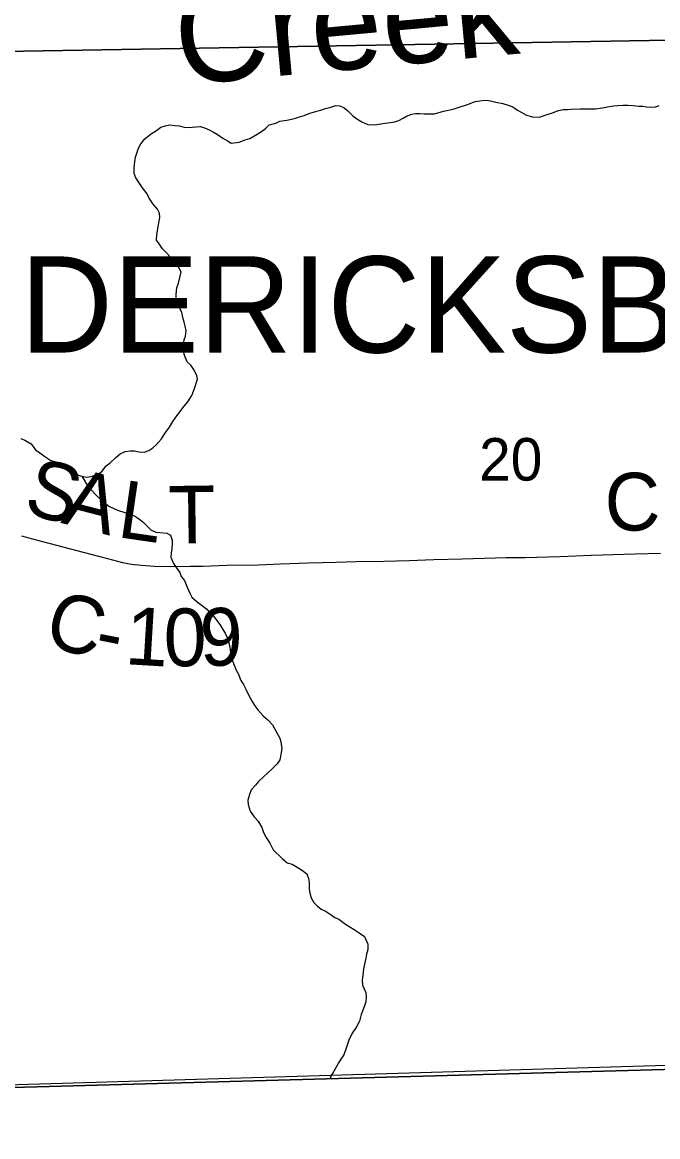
# Model space of a CAD drawing. Extents: x 1985906 to 2360102, y 891258 to 1222054.
# Drawn here: x 2145771 to 2149073, y 971935 to 977726 of the extents above; entities that cross this region are included whole.
import ezdxf

# ---------------------------------------------------------------- set-up
doc = ezdxf.new("R2010")
doc.units = 0
for name, color, linetype in [('GM_X_Adjacent_County', 7, 'Continuous'), ('GM_X_Corporation_Text', 7, 'Continuous'), ('GM_X_County', 7, 'Continuous'), ('GM_X_County_Road', 7, 'Continuous'), ('GM_X_County_Road_Text', 7, 'Continuous'), ('GM_X_Minor_River', 7, 'Continuous'), ('GM_X_Minor_River_Text', 7, 'Continuous'), ('GM_X_Section', 7, 'Continuous'), ('GM_X_Section_Text', 7, 'Continuous'), ('GM_X_Township', 7, 'Continuous')]:
    doc.layers.add(name, color=color, linetype=linetype)

msp = doc.modelspace()

# ---------------------------------------------------------------- linework, layer by layer
at = {"layer": 'GM_X_Adjacent_County'}
msp.add_lwpolyline([(2128345.4, 971943.5), (2133617.1, 971934.7), (2136227.2, 971953.1), (2136847.4, 971959.2), (2141289.9, 972067), (2141722.5, 972085.5), (2145722.1, 972190.7), (2151049.8, 972337.9), (2154378.5, 972428.6), (2154662, 972434.4), (2157787.2, 972497.8), (2161682.5, 972546.6), (2167076.9, 972563.1), (2169717.9, 972555.4), (2172413.7, 972560.3), (2173364.4, 972562.8), (2175875.3, 972587.6), (2177694.5, 972632.7)], dxfattribs=at)
at = {"layer": 'GM_X_County'}
msp.add_lwpolyline([(2177694.5, 972632.7), (2175875.3, 972587.6), (2173364.4, 972562.8), (2172413.7, 972560.3), (2169717.9, 972555.4), (2167076.9, 972563.1), (2161682.5, 972546.6), (2157787.2, 972497.8), (2154662, 972434.4), (2154378.5, 972428.6), (2151049.8, 972337.9), (2145722.1, 972190.7), (2141722.5, 972085.5), (2141289.9, 972067), (2136847.4, 971959.2), (2136227.2, 971953.1), (2133617.1, 971934.7), (2128345.4, 971943.5)], dxfattribs=at)
at = {"layer": 'GM_X_County_Road'}
msp.add_lwpolyline([(2145765.8, 975057.6), (2145842.1, 975037.3), (2145980.4, 975000.4), (2146087.4, 974971.9), (2146213.9, 974938.7), (2146291.2, 974918.2), (2146338.7, 974909.3), (2146390, 974904.2), (2146455.2, 974900.4), (2146521.7, 974898.5), (2146643.2, 974899.1), (2146708.5, 974900.3), (2146831.9, 974905.4), (2146996.5, 974907.2), (2147113, 974911.6), (2147255.3, 974916.7), (2147402.4, 974920.4), (2147505.6, 974923), (2147649.9, 974925.4), (2147780.4, 974928.6), (2147909.4, 974933.8), (2148056.5, 974937.7), (2148285.2, 974944.1), (2148383, 974945.4), (2148563.1, 974950), (2148726.8, 974956.3), (2148956.2, 974963.2), (2149087.3, 974966.3)], dxfattribs=at)
at = {"layer": 'GM_X_Minor_River'}
for points in [[(2146473.3, 976754.8), (2146451.2, 976780.8), (2146429, 976812.8), (2146418.8, 976834.8), (2146394.6, 976864.8), (2146378.5, 976890.8), (2146360.3, 976916.8), (2146352.1, 976940.8), (2146351.9, 976966.9), (2146353.8, 976989), (2146359.5, 977025.2), (2146365.4, 977045.3), (2146375.2, 977071.4), (2146387, 977093.6), (2146406.8, 977119.8), (2146442.6, 977148.1), (2146462.5, 977160.2), (2146490.3, 977180.5), (2146512.2, 977188.6), (2146538.1, 977192.8), (2146564.1, 977188.9), (2146586.1, 977187), (2146612.1, 977181.1), (2146632.1, 977179.2), (2146654.1, 977181.3), (2146674.1, 977183.4), (2146696, 977183.6), (2146718.1, 977177.7), (2146742.1, 977167.8), (2146768.2, 977153.8), (2146788.2, 977141.9), (2146812.3, 977124), (2146836.4, 977110.1), (2146856.5, 977098.1), (2146898.4, 977102.4), (2146928.3, 977114.6), (2146952.2, 977122.7), (2146974.1, 977134.9), (2147013.9, 977159.2), (2147033.8, 977173.3), (2147053.6, 977193.5), (2147087.5, 977201.7), (2147109.4, 977211.9), (2147145.3, 977218.1), (2147185.2, 977226.3), (2147211.1, 977234.5), (2147235.1, 977240.7), (2147264.9, 977252.9), (2147296.8, 977263.1), (2147320.8, 977269.2), (2147346.7, 977277.4), (2147374.6, 977285.6), (2147400.5, 977293.7), (2147420.5, 977291.8), (2147442.6, 977281.9), (2147462.6, 977266), (2147488.8, 977240), (2147508.9, 977224.1), (2147535, 977208.2), (2147567, 977194.3), (2147603, 977192.5), (2147644.9, 977200.7), (2147706.8, 977209.1), (2147726.7, 977215.2), (2147750.6, 977227.4), (2147770.5, 977239.5), (2147794.4, 977247.7), (2147814.4, 977251.8), (2147834.4, 977251.9), (2147860.3, 977250), (2147912.3, 977250.3), (2147960.1, 977264.6), (2148010, 977274.9), (2148035.9, 977283.1), (2148083.7, 977299.4), (2148123.6, 977313.7), (2148159.5, 977319.9), (2148183.5, 977322), (2148203.5, 977318.1), (2148231.5, 977310.2), (2148267.5, 977304.4), (2148295.6, 977294.5), (2148319.6, 977286.6), (2148343.7, 977268.7), (2148363.7, 977258.8), (2148387.8, 977244.8), (2148419.9, 977235), (2148457.8, 977233.2), (2148477.8, 977239.3), (2148497.7, 977247.4), (2148525.6, 977255.6), (2148557.5, 977267.8), (2148581.4, 977272), (2148603.4, 977272.1), (2148623.4, 977274.2), (2148667.3, 977276.4), (2148749.2, 977276.9), (2148785.1, 977281.1), (2148811.1, 977287.3), (2148843, 977291.4), (2148863, 977293.6)], [(2148863, 977293.6), (2148892.9, 977295.7), (2148918.9, 977295.9), (2148944.9, 977294), (2148974.9, 977290.1), (2148994.9, 977290.3), (2149014.9, 977286.3), (2149040.8, 977284.5), (2149060.8, 977286.6), (2149080.7, 977292.7)], [(2145762.6, 975562.7), (2145784.6, 975554.8), (2145816.7, 975534.9), (2145838.9, 975504.9), (2145861, 975489), (2145887.1, 975469.1), (2145919.2, 975449.2), (2145945.3, 975441.3), (2145969.3, 975429.4), (2145991.4, 975409.4), (2146021.5, 975395.5), (2146041.6, 975379.6), (2146073.6, 975369.7), (2146103.7, 975361.8), (2146127.6, 975366), (2146161.5, 975376.2), (2146183.4, 975392.4), (2146207.1, 975420.6), (2146227, 975436.8), (2146256.8, 975465), (2146278.6, 975483.2), (2146304.5, 975495.4), (2146330.4, 975499.5), (2146354.4, 975499.7), (2146376.4, 975493.8), (2146404.4, 975491.9), (2146428.3, 975500.1), (2146448.2, 975514.2), (2146468.1, 975532.4), (2146493.8, 975560.6), (2146511.6, 975588.8), (2146535.4, 975621.1), (2146553.1, 975651.3), (2146569, 975673.4), (2146590.7, 975703.7), (2146610.5, 975729.9), (2146630.3, 975754.1), (2146652.1, 975786.3), (2146665.8, 975822.5), (2146681.4, 975870.8), (2146677.3, 975890.8), (2146661.1, 975922.8), (2146646.9, 975944.8), (2146626.8, 975960.8), (2146614.6, 975990.8), (2146608.5, 976012.9), (2146608.2, 976053), (2146612, 976075.1), (2146617.9, 976095.2), (2146621.7, 976123.3), (2146617.5, 976147.4), (2146611.4, 976167.4), (2146605.2, 976191.5), (2146599, 976219.6), (2146586.9, 976241.6), (2146580.7, 976261.6), (2146570.5, 976293.7), (2146570.4, 976313.8), (2146574.1, 976345.9), (2146582, 976370), (2146591.7, 976406.2), (2146595.5, 976428.3), (2146581.4, 976456.3), (2146571.2, 976478.3), (2146547.1, 976496.3), (2146520.9, 976526.3), (2146498.8, 976548.2), (2146482.6, 976574.2), (2146468.5, 976594.2), (2146470.3, 976622.3), (2146476, 976662.5), (2146479.8, 976684.6), (2146485.6, 976710.7), (2146483.5, 976734.8), (2146473.3, 976754.8)], [(2146080.4, 975367.9), (2146108, 975319.7), (2146126.1, 975297.7), (2146152.3, 975269.8), (2146188.5, 975235.8), (2146220.6, 975211.9), (2146246.7, 975200), (2146270.7, 975188.1), (2146298.8, 975180.2), (2146330.8, 975168.4), (2146352.8, 975160.4), (2146374.9, 975146.5), (2146397, 975130.6), (2146439.3, 975088.7), (2146465.3, 975076.8), (2146485.3, 975074.9), (2146521.3, 975071), (2146541.4, 975061.1), (2146549.5, 975035.1), (2146549.7, 975015), (2146547.9, 974988.9), (2146544, 974966.8), (2146542.2, 974946.7), (2146556.4, 974912.7), (2146570.5, 974892.7), (2146588.7, 974866.7), (2146596.8, 974846.6), (2146613, 974824.7), (2146627.2, 974790.6), (2146641.4, 974758.6), (2146651.5, 974738.5), (2146679.7, 974714.6), (2146699.8, 974698.7), (2146729.9, 974676.7), (2146746.1, 974654.8), (2146766.1, 974638.8), (2146780.3, 974618.8), (2146796.4, 974596.8), (2146812.6, 974570.8), (2146824.7, 974550.8), (2146836.9, 974524.8), (2146847.1, 974486.7), (2146851.3, 974464.6), (2146855.6, 974428.5), (2146863.7, 974408.5), (2146871.8, 974384.5), (2146882, 974358.4), (2146896.2, 974334.4), (2146904.4, 974308.4), (2146922.5, 974280.4), (2146932.7, 974260.3), (2146944.9, 974234.3), (2146965.1, 974196.3), (2146979.2, 974174.3), (2146995.4, 974152.3), (2147021.6, 974122.3), (2147045.7, 974100.4), (2147069.9, 974074.4), (2147092.1, 974036.4), (2147108.3, 974006.4), (2147114.4, 973986.3), (2147118.7, 973950.2), (2147114.9, 973920.1), (2147109.1, 973894), (2147095.3, 973871.8), (2147065.5, 973843.6), (2147045.7, 973825.4), (2147023.8, 973805.2), (2146998, 973781), (2146982.2, 973760.8), (2146960.4, 973736.6), (2146950.6, 973712.5), (2146942.8, 973684.3), (2146945, 973660.3), (2146955.2, 973626.2), (2146975.4, 973596.2), (2146995.5, 973574.2), (2147015.7, 973542.2), (2147023.9, 973516.2), (2147038.1, 973490.2), (2147056.3, 973460.2), (2147074.5, 973426.1), (2147120.8, 973380.2), (2147146.9, 973358.3), (2147172.9, 973350.4), (2147207, 973330.5), (2147227.1, 973318.6), (2147249.2, 973300.6), (2147257.4, 973276.6), (2147261.5, 973256.5), (2147261.8, 973222.4), (2147263.9, 973200.4), (2147272.1, 973176.3), (2147286.2, 973152.3), (2147289.6, 973148.6)], [(2147289.6, 973148.6), (2147304.4, 973132.3), (2147324.4, 973116.4), (2147350.5, 973104.5), (2147370.6, 973090.5), (2147394.7, 973074.6), (2147414.7, 973064.7), (2147450.9, 973038.8)], [(2147450.9, 973038.8), (2147495, 973010.9), (2147515.1, 972997), (2147549.2, 972975.1), (2147565.5, 972935), (2147565.7, 972906.9), (2147559.9, 972882.8), (2147556, 972862.7), (2147548.3, 972830.6), (2147544.4, 972806.5), (2147540.7, 972774.3), (2147536.9, 972748.2), (2147539.1, 972722.1), (2147555.3, 972684.1), (2147557.5, 972664), (2147555.7, 972635.9), (2147547.8, 972609.8), (2147532.2, 972569.6), (2147522.4, 972535.4), (2147506.6, 972505.2), (2147484.9, 972473), (2147467.2, 972436.7), (2147459.4, 972410.6), (2147451.5, 972390.5), (2147441.8, 972360.3), (2147425.9, 972338.2), (2147414.1, 972318), (2147402.3, 972295.9), (2147388.4, 972271.7), (2147374.6, 972249.6), (2147369.6, 972237.6)]]:
    msp.add_lwpolyline(points, dxfattribs=at)
at = {"layer": 'GM_X_Section'}
for points in [[(2150858.4, 983027), (2150961.4, 977664.8), (2145573, 977571.7), (2145516, 982922.1)], [(2150961.4, 977664.8), (2151096, 972363.2), (2145685.9, 972202.8), (2145573, 977571.7)]]:
    msp.add_lwpolyline(points, close=True, dxfattribs=at)
at = {"layer": 'GM_X_Township'}
msp.add_lwpolyline([(2167076.9, 972563.1), (2161682.5, 972546.6), (2157787.2, 972497.8), (2154662, 972434.4), (2154378.5, 972428.6), (2151049.8, 972337.9), (2145722.1, 972190.7), (2141722.5, 972085.5), (2141289.9, 972067), (2141300.2, 973609.9), (2141293.9, 973770.9), (2141296.8, 974769.7), (2141289.4, 979366.4), (2141275.5, 980173), (2141246.8, 988131.7), (2141210.9, 993531), (2141214.5, 993611.3), (2145196.8, 993643.2), (2150432.4, 993719.5), (2150653.1, 993719.9), (2155970, 993782.4), (2156648.5, 993789.2), (2164159.2, 993883.8)], dxfattribs=at)

# ---------------------------------------------------------------- texts
at = {"layer": 'GM_X_Corporation_Text'}
msp.add_text('FREDERICKSBURG', height=500, rotation=0.00001, dxfattribs=at).set_placement((2144421.4, 976009.6))
at = {"layer": 'GM_X_County_Road_Text'}
for s, rotation, p in [('S', 344.71217, (2145768, 975179.7)), ('A', 345.40129, (2145967, 975125.3)), ('C', 1.23926, (2148799.7, 975081.4)), ('L', 351.73294, (2146258, 975051.6)), ('T', 0.76218, (2146531.5, 975016)), ('C', 344.26906, (2145872.7, 974493.3)), ('1', 356.54424, (2146299.8, 974390.8)), ('0', 0.36855, (2146506.1, 974379)), ('9', 1.11111, (2146695.1, 974380.3)), ('-', 348.74744, (2146134.8, 974420.5))]:
    msp.add_text(s, height=300, rotation=rotation, dxfattribs=at).set_placement(p)
at = {"layer": 'GM_X_Minor_River_Text'}
msp.add_text('Creek', height=500.1, rotation=5.30818, dxfattribs=at).set_placement((2146585.3, 977398.9))
at = {"layer": 'GM_X_Section_Text'}
msp.add_text('20', height=221, rotation=0.00001, dxfattribs=at).set_placement((2148144.3, 975344.3))

doc.saveas('drawing.dxf')
